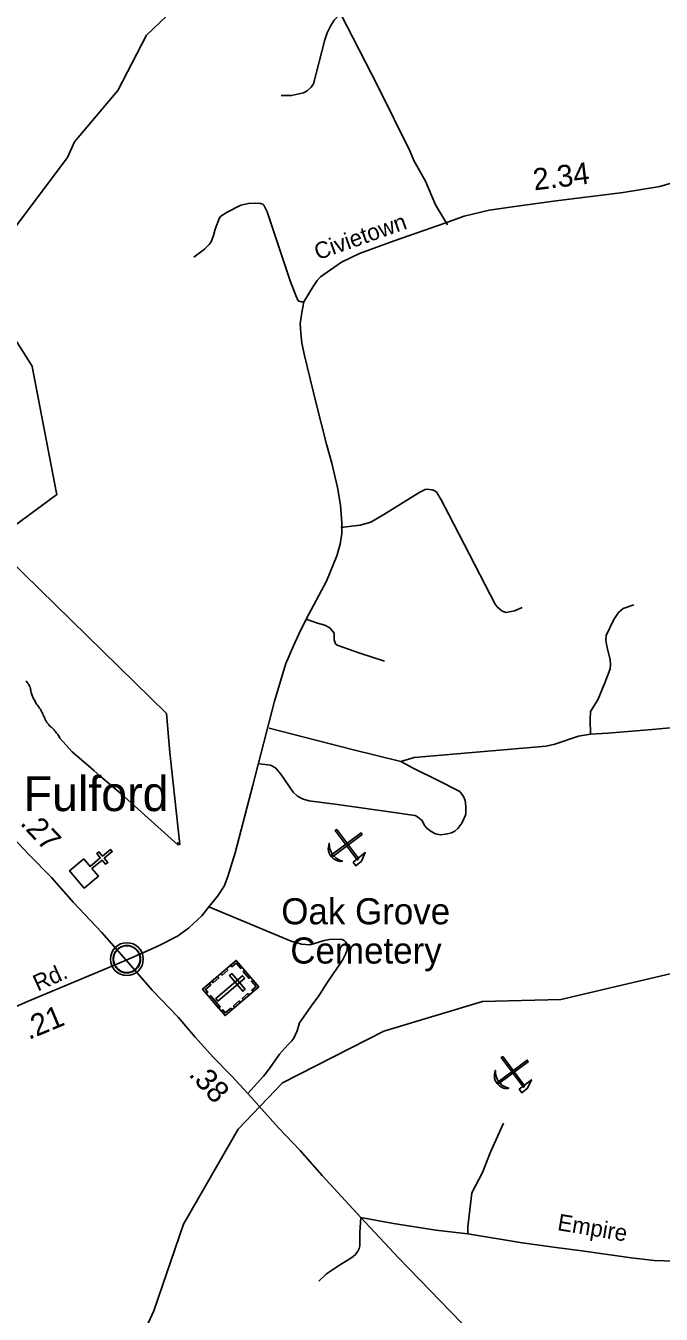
# Model space of a CAD drawing. Extents: x 2104537 to 2336408, y 34176 to 229611.
# Drawn here: x 2202724 to 2206373, y 77773 to 85176 of the extents above; entities that cross this region are included whole.
import ezdxf

# ---------------------------------------------------------------- set-up
doc = ezdxf.new("R2010")
doc.units = 0
for name, color, linetype in [('Exist Boundary Political City Limit New', 7, 'Continuous'), ('Exist Civil Demographics Community CELL', 7, 'Continuous'), ('Exist Civil Demographics Community Label', 7, 'Continuous'), ('Exist Cultural Cemetery CELL', 7, 'Continuous'), ('Exist Cultural Cemetery Label', 7, 'Continuous'), ('Exist Cultural Church CELL', 7, 'Continuous'), ('Exist Geographical Quarry CELL', 7, 'Continuous'), ('Exist Hydrographic Creek Single Shore', 7, 'Continuous'), ('Exist Road Non-System Type 51', 7, 'Continuous'), ('Exist Road Primary NC Attributed', 7, 'Continuous'), ('Exist Road Primary NC Mileage Hundredths English Label', 7, 'Continuous'), ('Exist Road Secondary Mileage Hundredths English Label', 7, 'Continuous'), ('Exist Road Secondary Type 51 Attributed', 7, 'Continuous'), ('Exist Road Secondary Type 51 Label', 7, 'Continuous'), ('Map Preparation Boundary City Limit Buffer Line', 7, 'Continuous')]:
    doc.layers.add(name, color=color, linetype=linetype)

msp = doc.modelspace()

# ---------------------------------------------------------------- linework, layer by layer
at = {"layer": 'Exist Boundary Political City Limit New'}
msp.add_lwpolyline([(2202504.8, 83623.1), (2202760.8, 83220), (2202760.8, 83219.3), (2202898.5, 82500), (2202902.2, 82482.8), (2202527.8, 82207.4), (2203532.2, 81224.5), (2203551.5, 80999.9), (2203608.2, 80471.5), (2203596, 80482), (2203597, 80470.8), (2203597.2, 80469.5), (2203270.8, 80762.2), (2203149.2, 80866.7), (2203114, 80897.2), (2203098.8, 80910.4), (2202990.5, 81004.6), (2202990, 81005.1), (2202920.2, 81082.6), (2202915, 81091.8), (2202907.8, 81104.3), (2202907.2, 81104.7), (2202904.8, 81107.4), (2202902.8, 81109.4), (2202900, 81112.4), (2202897.8, 81115.2), (2202895.5, 81118.1), (2202892.2, 81122.3), (2202889.2, 81126.5), (2202887.2, 81129.3), (2202884.5, 81133.4), (2202881.8, 81136.5), (2202877.8, 81139.7), (2202873.5, 81143.6), (2202870.5, 81146.1), (2202865.5, 81150), (2202862.8, 81151.9), (2202860.5, 81153.8), (2202857.8, 81157.4), (2202856, 81160.1), (2202853.8, 81163.3), (2202851.2, 81166.4), (2202849.5, 81168.6), (2202847.2, 81171.1), (2202845.2, 81173.7), (2202840.8, 81180), (2202838.2, 81183.8), (2202836.5, 81186.7), (2202835.2, 81189.8), (2202834.5, 81191.5), (2202833.8, 81194.6), (2202832.5, 81198.3), (2202828.8, 81205.4), (2202826.2, 81211.3), (2202824, 81215.8), (2202821, 81222.2), (2202819, 81226.8), (2202816.8, 81232), (2202814.5, 81236.3), (2202811, 81243.4), (2202807.5, 81249.5), (2202803, 81255.8), (2202798.8, 81261.6), (2202796.2, 81264.7), (2202790.5, 81272.1), (2202785.8, 81277.5), (2202781.8, 81283.1), (2202778.8, 81290), (2202777.2, 81294.6), (2202774.5, 81300.5), (2202770, 81307), (2202766.5, 81313.4), (2202763.8, 81318.2), (2202761.8, 81324.1), (2202758.5, 81333), (2202756.8, 81339), (2202754.5, 81345.8), (2202753.5, 81352.6), (2202752.8, 81357.1), (2202751.2, 81362.8), (2202750, 81367.6), (2202748.8, 81372.8), (2202746.2, 81379.2), (2202743.2, 81385.5), (2202740.8, 81391), (2202738.2, 81394.8), (2202734.8, 81399.7), (2202731.5, 81403.6), (2202727.8, 81408.3), (2202723.8, 81412.6)], dxfattribs=at)
at = {"layer": 'Exist Civil Demographics Community CELL'}
msp.add_lwpolyline([(2203226.9, 79825.9), (2203227.9, 79831.5), (2203229.6, 79838.1), (2203232.6, 79845.3), (2203235.5, 79851), (2203238.8, 79856.7), (2203242.6, 79861.8), (2203246.5, 79866.2), (2203251.1, 79870.8), (2203256.7, 79875.4), (2203262.1, 79879.1), (2203267, 79881.9), (2203272, 79884.4), (2203277.5, 79886.7), (2203283.1, 79888.5), (2203287.5, 79889.7), (2203292.3, 79890.4), (2203296.4, 79891.1), (2203302.8, 79891.4), (2203307.2, 79891.3), (2203312.9, 79891), (2203317.8, 79890.3), (2203322.7, 79889.3), (2203327.7, 79887.9), (2203332.9, 79886), (2203339.5, 79883), (2203345.8, 79879.5), (2203350.9, 79876), (2203356, 79872), (2203359.3, 79868.8), (2203363.5, 79864.5), (2203367.3, 79859.8), (2203370.4, 79855.2), (2203373.5, 79850.2), (2203376, 79845), (2203378, 79840), (2203379.6, 79835), (2203380.9, 79830.4), (2203381.9, 79824.3), (2203382.6, 79819.6), (2203382.8, 79813.6), (2203382.7, 79807.8), (2203382.1, 79802.2), (2203381.1, 79796.7), (2203379.5, 79790.5), (2203377.6, 79784.7), (2203375.3, 79779.6), (2203372.2, 79773.6), (2203368.9, 79768.3), (2203365.4, 79763.6), (2203361.2, 79758.8), (2203355.9, 79753.9), (2203350.9, 79749.8), (2203345.9, 79746.3), (2203341.6, 79743.8), (2203334.8, 79740.6), (2203327.6, 79737.9), (2203321.7, 79736.4), (2203315.1, 79735.1), (2203310.6, 79734.6), (2203306.1, 79734.4), (2203300.6, 79734.4), (2203296.3, 79734.8), (2203290.6, 79735.5), (2203284.7, 79736.8), (2203280.1, 79738.1), (2203275, 79740), (2203270.4, 79742), (2203266.5, 79744.2), (2203259.6, 79748.3), (2203254.1, 79752.6), (2203249.2, 79757.1), (2203244.7, 79761.9), (2203241.5, 79765.9), (2203238.5, 79770.1), (2203234.4, 79777.2), (2203232.7, 79780.7), (2203231, 79784.7), (2203228.4, 79792.9), (2203226.9, 79800), (2203226.2, 79805.1), (2203225.9, 79811.4), (2203225.8, 79816.1), (2203226.4, 79822.6)], close=True, dxfattribs=at)
for centre, radius in [((2203304.5, 79813.5), 94.3), ((2203304.2, 79813.8), 76.7)]:
    msp.add_circle(centre, radius, dxfattribs=at)
at = {"layer": 'Exist Cultural Cemetery CELL'}
for points in [[(2203932.7, 79806), (2204061.9, 79654.6), (2203868.2, 79489.3), (2203739, 79640.7)], [(2203843.3, 79729.8), (2203876.3, 79757.9), (2203883.7, 79749.2), (2203850.7, 79721.1)], [(2203899.7, 79777.9), (2203907.1, 79769.3), (2203931.6, 79790.2), (2203957.9, 79759.3), (2203966.4, 79766.5), (2203932.7, 79806)], [(2203980.8, 79749.7), (2204014.4, 79710.2), (2204005.7, 79702.8), (2203972.1, 79742.3)], [(2203760.5, 79615.6), (2203769.2, 79623.1), (2203755, 79639.8), (2203785.7, 79666), (2203778.5, 79674.5), (2203739, 79640.8)], [(2203792.2, 79686.2), (2203825.1, 79714.3), (2203832.5, 79705.6), (2203799.6, 79677.5)], [(2203981.2, 79704.1), (2203969, 79718.3), (2203814.8, 79586.6), (2203826.9, 79572.4)], [(2203907.4, 79730.8), (2203893.2, 79718.7), (2203969.6, 79629.1), (2203983.8, 79641.2)], [(2204029, 79626.4), (2204021.6, 79635), (2204046.1, 79655.9), (2204019.8, 79686.8), (2204028.2, 79694), (2204061.9, 79654.5)], [(2203785, 79604.5), (2203840.1, 79539.9), (2203831.4, 79532.5), (2203776.4, 79597.1)], [(2203966, 79587.6), (2203998.9, 79615.7), (2204006.3, 79607.1), (2203973.4, 79579)], [(2203846.7, 79514.5), (2203855.5, 79522), (2203869.7, 79505.2), (2203900.5, 79531.5), (2203907.7, 79523), (2203868.2, 79489.3)], [(2203915.8, 79544.9), (2203948.8, 79573), (2203956.2, 79564.3), (2203923.2, 79536.2)]]:
    msp.add_lwpolyline(points, close=True, dxfattribs=at)
at = {"layer": 'Exist Cultural Church CELL'}
msp.add_lwpolyline([(2203056.6, 80389.4), (2203093.4, 80345.9), (2203151.6, 80395), (2203131, 80419.4), (2203143.2, 80429.7), (2203163.8, 80405.3), (2203209.8, 80444), (2203220.1, 80431.7), (2203174.1, 80393), (2203194.8, 80368.5), (2203182.5, 80358.2), (2203161.9, 80382.7), (2203103.7, 80333.7), (2203140.7, 80289.5), (2203059.3, 80220.9), (2202975.2, 80320.8)], close=True, dxfattribs=at)
at = {"layer": 'Exist Geographical Quarry CELL'}
for points in [[(2204636, 80389.7), (2204627.4, 80383.2), (2204500.6, 80552.6), (2204509.3, 80559)], [(2204544.9, 80376.7), (2204537.2, 80375.6), (2204531.2, 80375.2), (2204521.6, 80376), (2204513.8, 80378.2), (2204502.2, 80383.6), (2204489, 80391.7), (2204478.6, 80401.9), (2204471.1, 80411.3), (2204466.2, 80422.3), (2204462.2, 80435.5), (2204461.1, 80445.1), (2204461.4, 80456.4), (2204463.7, 80468.5), (2204466.8, 80478.9), (2204467.5, 80463.6), (2204468.8, 80453.7), (2204470.7, 80446.2), (2204475.6, 80433.6), (2204480.8, 80422.6), (2204484.9, 80415.3), (2204495.4, 80404), (2204504.4, 80395.2), (2204515.2, 80388), (2204526.3, 80382.6), (2204537.7, 80378.8)], [(2204656.2, 80530.2), (2204649.8, 80538.8), (2204480.4, 80412.1), (2204486.9, 80403.4)], [(2204603.6, 80371.3), (2204619, 80350.3), (2204651.1, 80376.4), (2204673.7, 80425.9)], [(2205610.3, 79224.9), (2205603.8, 79233.5), (2205434.4, 79106.7), (2205440.9, 79098.1)], [(2205590, 79084.3), (2205581.4, 79077.9), (2205454.7, 79247.2), (2205463.3, 79253.7)], [(2205498.9, 79071.3), (2205491.2, 79070.3), (2205485.2, 79069.8), (2205475.6, 79070.6), (2205467.8, 79072.8), (2205456.2, 79078.3), (2205443.1, 79086.4), (2205432.6, 79096.5), (2205425.1, 79106), (2205420.2, 79116.9), (2205416.2, 79130.2), (2205415.1, 79139.8), (2205415.4, 79151.1), (2205417.7, 79163.2), (2205420.8, 79173.5), (2205421.6, 79158.3), (2205422.8, 79148.4), (2205424.7, 79140.8), (2205429.7, 79128.2), (2205434.8, 79117.3), (2205438.9, 79109.9), (2205449.4, 79098.7), (2205458.4, 79089.8), (2205469.2, 79082.6), (2205480.3, 79077.2), (2205491.7, 79073.5)], [(2205557.7, 79066), (2205573, 79044.9), (2205605.1, 79071), (2205627.7, 79120.5)]]:
    msp.add_lwpolyline(points, close=True, dxfattribs=at)
at = {"layer": 'Exist Hydrographic Creek Single Shore'}
for points in [[(2202533.7, 83849.6), (2202962.7, 84418.8), (2203003.7, 84509.8), (2203251.8, 84803.6), (2203416.9, 85121.9), (2203532.7, 85231.2)], [(2203219.8, 77271.7), (2203458.9, 77792), (2203629.7, 78290.6), (2203942.9, 78835.7), (2204198.8, 79103.1), (2204780.9, 79400.3), (2205345.8, 79569.8), (2205795.9, 79580.8), (2206594, 79768.8)]]:
    msp.add_lwpolyline(points, dxfattribs=at)
at = {"layer": 'Exist Road Non-System Type 51'}
for points in [[(2204531, 85247), (2204495.5, 85208.7), (2204473.8, 85174.3), (2204454.4, 85136.3), (2204440.8, 85095.9), (2204376.6, 84843.5), (2204362.4, 84822.8), (2204339.7, 84801.9), (2204318.8, 84790.5), (2204248.9, 84775.5), (2204190.9, 84774.6)], [(2204531, 85247), (2204746.6, 84825.9), (2204929.1, 84458.2), (2204952, 84402.7), (2205019.6, 84283.2), (2205077.4, 84148.3), (2205145, 84033.1)], [(2206772.1, 84586), (2206951.8, 84006.5), (2207097.7, 83560.1), (2207153.7, 83398.9), (2207287.5, 82972.5), (2207331.3, 82825.3), (2207527.2, 82217.9), (2207572.2, 82101.5), (2207584, 81983.2), (2207584.2, 81909), (2207571.8, 81738.3), (2207552, 81565.8), (2207536, 81383.7), (2207520.2, 81243.6), (2207334.5, 81223.3), (2207158.3, 81207), (2206980.6, 81194.7), (2206321.3, 81132.2), (2206067.2, 81110.9), (2205967.4, 81105.6)], [(2204320.5, 83590.1), (2204304.8, 83590), (2204288.5, 83595.9), (2204274, 83625.7), (2204242.8, 83711.3), (2204110.4, 84107.2), (2204091.1, 84145.3), (2204084.3, 84150.7), (2204071, 84154.9), (2204043.1, 84156.8), (2204003, 84154.3), (2203959.2, 84145.6), (2203879.7, 84104.8), (2203844.5, 84081.5), (2203836.1, 84072.2), (2203810.9, 84007.7), (2203801.3, 83971.5), (2203787.9, 83935.6), (2203776.1, 83919.5), (2203750.3, 83893.1), (2203689, 83846.4)], [(2205573.7, 81834.6), (2205530.3, 81813.8), (2205481.9, 81805.9), (2205458.8, 81812.6), (2205431.7, 81836.7), (2205419.5, 81852.4), (2205152.6, 82369), (2205109.6, 82452.5), (2205083.8, 82495), (2205072.8, 82504.1), (2205056.9, 82510.6), (2205029.1, 82513.8), (2205016.9, 82511.4), (2204987.1, 82496.9), (2204780.5, 82368.3), (2204704.6, 82324.5), (2204643.5, 82306.3), (2204533.7, 82293)], [(2206215.7, 81848.8), (2206153.9, 81828), (2206126.6, 81805.3), (2206100.9, 81765.4), (2206056.1, 81672.5), (2206054.6, 81646.6), (2206060.8, 81610.7), (2206080, 81532.9), (2206082.1, 81506.9), (2206080, 81481.1), (2206049.5, 81400.6), (2206009, 81304), (2205966, 81236.5), (2205964.4, 81189.3), (2205967.4, 81105.6)], [(2204783.6, 81526.1), (2204643.1, 81570.5), (2204512.8, 81617.9), (2204502.4, 81625.7), (2204494.7, 81648.5), (2204494.1, 81686.2), (2204469.1, 81717.2), (2204440.8, 81731.8), (2204398.7, 81743.2), (2204334.5, 81766.4)], [(2204877.2, 80949.5), (2204598.3, 81017.9), (2204120.7, 81139.6)], [(2205967.4, 81105.6), (2205897.7, 81094.8), (2205762.3, 81048.9), (2205712.5, 81037.7), (2204955, 80972.6), (2204877.2, 80949.5)], [(2204877.2, 80949.5), (2204947.6, 80910.1), (2205092.9, 80840.3), (2205217.3, 80775.6), (2205238.1, 80748), (2205246.5, 80724.2), (2205250.8, 80690.3), (2205251, 80654.2), (2205248.8, 80640.8), (2205227.9, 80593.7), (2205204.3, 80563.6), (2205188.6, 80547.8), (2205168.8, 80539), (2205144.7, 80532.9), (2205106.2, 80528.1), (2205076.8, 80533.6), (2205051.8, 80546.2), (2205026.6, 80566), (2205013.7, 80580.7), (2204999.9, 80610.8), (2204968.5, 80635.1), (2204957.4, 80638.6), (2204825, 80658.5), (2204500.4, 80704.5), (2204350.2, 80722.5), (2204312, 80734), (2204283.8, 80749.7), (2204259.3, 80773.4), (2204188.1, 80876.5), (2204157.6, 80912.2), (2204129.4, 80927.5), (2204065.2, 80935)], [(2203774.1, 80113.2), (2204248.7, 79917), (2204307.4, 79898.8), (2204354.6, 79896.3), (2204376.9, 79900.8), (2204436.7, 79919.6), (2204468.6, 79926.2), (2204524.5, 79928.8), (2204541.5, 79926.1), (2204552.5, 79921), (2204560.6, 79913.3), (2204566.6, 79900.7), (2204570.1, 79879.7), (2204569.5, 79865.2), (2204561.6, 79845.4), (2204542.1, 79807), (2204452, 79675.9), (2204402.9, 79597.1), (2204371.3, 79556.7), (2204296, 79446.6), (2204281.4, 79401.7), (2204262.2, 79358.7), (2204252, 79343.2), (2204228.6, 79321), (2204181, 79268.1), (2204124.3, 79185.5), (2204098.4, 79153.1)], [(2204098.4, 79153.1), (2204088.7, 79140.9), (2203998.2, 79040.7)], [(2205466.6, 78871.6), (2205391.2, 78700.5), (2205346.7, 78587.8), (2205284.7, 78469.9), (2205262.6, 78275.1), (2205263.1, 78235.1)], [(2204406.5, 77963.9), (2204449.9, 78004.4), (2204531.4, 78059.6), (2204584.8, 78090.4), (2204603.1, 78104.1), (2204616.5, 78116.7), (2204630.3, 78134.8), (2204638.4, 78150.4), (2204642, 78165.1), (2204642.9, 78242.8), (2204647.8, 78329)]]:
    msp.add_lwpolyline(points, dxfattribs=at)
at = {"layer": 'Exist Road Primary NC Attributed'}
for points in [[(2203300, 79807.4), (2203159.5, 79969.2), (2202997.4, 80139), (2202871.6, 80283.2), (2202741.9, 80413.9), (2202595.6, 80569.6), (2202439.3, 80749.8), (2202339.4, 80858)], [(2204647.8, 78329), (2204426.4, 78570.1), (2204341.5, 78665.9), (2204298.6, 78714.3), (2204174.8, 78844.7), (2203998.2, 79040.7), (2203906.9, 79141.5), (2203898, 79150.5), (2203801.4, 79247.9), (2203695.7, 79364.7), (2203598.5, 79479.1), (2203450.3, 79635.2), (2203300, 79807.4)], [(2209055.5, 73978.4), (2209037.8, 74012.2), (2208614.2, 74282.8), (2208495.2, 74369.1), (2208293.4, 74488.5), (2208051.3, 74643.4), (2207851.6, 74782.7), (2207754.6, 74855.5), (2207669.3, 74924.4), (2207629, 74961.9), (2207423.6, 75199.1), (2206686.2, 76069.6), (2206439.8, 76378.5), (2206015.2, 76882.7), (2205901.3, 77001.4), (2205643.9, 77280), (2205398.3, 77538.9), (2205284.5, 77661.5), (2204864.8, 78097.8), (2204647.8, 78329)]]:
    msp.add_lwpolyline(points, dxfattribs=at)
at = {"layer": 'Exist Road Secondary Type 51 Attributed'}
for points in [[(2206443.3, 84275.2), (2206364.2, 84252.6), (2206154.1, 84218.7), (2205754, 84169), (2205519.1, 84135.1), (2205385.8, 84117), (2205241.2, 84083.1), (2205130.5, 84042.4), (2204839.1, 83940.7), (2204640.3, 83868.4), (2204536.4, 83818.7), (2204492, 83786.6), (2204415.5, 83733.9), (2204396.7, 83713.3), (2204373.4, 83678.9), (2204320.5, 83590.1), (2204308.2, 83529), (2204300.4, 83464.2), (2204303, 83412.3), (2204309.7, 83352.1), (2204324.4, 83282.3), (2204390.1, 83013), (2204451.4, 82772), (2204482.2, 82663.8), (2204513.8, 82523.6), (2204531.9, 82421.9), (2204538.6, 82320.2), (2204538.6, 82259.2), (2204529.6, 82198.2), (2204509.3, 82130.4), (2204450.5, 81985.7), (2204334.5, 81766.4), (2204291.5, 81679.9), (2204260.8, 81612.8), (2204217.8, 81511.1), (2204152.3, 81296.4), (2204028.1, 80812.8), (2203926.4, 80424), (2203883.5, 80288.4), (2203862.4, 80233.2), (2203827.2, 80177.8), (2203774.1, 80113.2), (2203734.7, 80062.4), (2203687, 80018.1), (2203657.6, 79990.3), (2203594.3, 79945.1), (2203485.5, 79890.1), (2203409.1, 79855), (2203300, 79807.4)], [(2203300, 79807.4), (2203190.6, 79761.9), (2202732.9, 79570.8), (2202463.6, 79451.9), (2202380.5, 79416.2), (2202291.8, 79366.1)], [(2206450.2, 78077), (2206332.7, 78081.5), (2206199.4, 78097.4), (2205903.9, 78139.7), (2205782.2, 78153.9), (2205573.8, 78182.9), (2205263.1, 78235.1), (2205078.8, 78256.7), (2204836.4, 78293.5), (2204647.8, 78329)]]:
    msp.add_lwpolyline(points, dxfattribs=at)
at = {"layer": 'Map Preparation Boundary City Limit Buffer Line'}
msp.add_lwpolyline([(2202504.8, 83623.1), (2202760.8, 83220), (2202760.8, 83219.3), (2202898.5, 82500), (2202902.2, 82482.8), (2202527.8, 82207.4), (2203532.2, 81224.5), (2203551.5, 80999.9), (2203608.2, 80471.5), (2203596, 80482), (2203597, 80470.8), (2203597.2, 80469.5), (2203270.8, 80762.2), (2203149.2, 80866.7), (2203114, 80897.2), (2203098.8, 80910.4), (2202990.5, 81004.6), (2202990, 81005.1), (2202920.2, 81082.6), (2202915, 81091.8), (2202907.8, 81104.3), (2202907.2, 81104.7), (2202904.8, 81107.4), (2202902.8, 81109.4), (2202900, 81112.4), (2202897.8, 81115.2), (2202895.5, 81118.1), (2202892.2, 81122.3), (2202889.2, 81126.5), (2202887.2, 81129.3), (2202884.5, 81133.4), (2202881.8, 81136.5), (2202877.8, 81139.7), (2202873.5, 81143.6), (2202870.5, 81146.1), (2202865.5, 81150), (2202862.8, 81151.9), (2202860.5, 81153.8), (2202857.8, 81157.4), (2202856, 81160.1), (2202853.8, 81163.3), (2202851.2, 81166.4), (2202849.5, 81168.6), (2202847.2, 81171.1), (2202845.2, 81173.7), (2202840.8, 81180), (2202838.2, 81183.8), (2202836.5, 81186.7), (2202835.2, 81189.8), (2202834.5, 81191.5), (2202833.8, 81194.6), (2202832.5, 81198.3), (2202828.8, 81205.4), (2202826.2, 81211.3), (2202824, 81215.8), (2202821, 81222.2), (2202819, 81226.8), (2202816.8, 81232), (2202814.5, 81236.3), (2202811, 81243.4), (2202807.5, 81249.5), (2202803, 81255.8), (2202798.8, 81261.6), (2202796.2, 81264.7), (2202790.5, 81272.1), (2202785.8, 81277.5), (2202781.8, 81283.1), (2202778.8, 81290), (2202777.2, 81294.6), (2202774.5, 81300.5), (2202770, 81307), (2202766.5, 81313.4), (2202763.8, 81318.2), (2202761.8, 81324.1), (2202758.5, 81333), (2202756.8, 81339), (2202754.5, 81345.8), (2202753.5, 81352.6), (2202752.8, 81357.1), (2202751.2, 81362.8), (2202750, 81367.6), (2202748.8, 81372.8), (2202746.2, 81379.2), (2202743.2, 81385.5), (2202740.8, 81391), (2202738.2, 81394.8), (2202734.8, 81399.7), (2202731.5, 81403.6), (2202727.8, 81408.3), (2202723.8, 81412.6)], dxfattribs=at)

# ---------------------------------------------------------------- texts
at = {"layer": 'Exist Civil Demographics Community Label'}
msp.add_text('Fulford', height=200, dxfattribs=at).set_placement((2202711.3, 80664))
at = {"layer": 'Exist Cultural Cemetery Label'}
for s, p in [('Oak Grove', (2204191.1, 80013.3)), ('Cemetery', (2204243, 79787.9))]:
    msp.add_text(s, height=150, dxfattribs=at).set_placement(p)
at = {"layer": 'Exist Road Primary NC Mileage Hundredths English Label'}
for s, rotation, p in [('.27', 313.2103, (2202686.4, 80591.2)), ('.38', 312.13478, (2203654.8, 79148.1))]:
    msp.add_text(s, height=125, rotation=rotation, dxfattribs=at).set_placement(p)
at = {"layer": 'Exist Road Secondary Mileage Hundredths English Label'}
for s, rotation, p in [('2.34', 7.08399, (2205643.9, 84229.8)), ('.21', 22.67174, (2202741.1, 79348.3))]:
    msp.add_text(s, height=125, rotation=rotation, dxfattribs=at).set_placement(p)
at = {"layer": 'Exist Road Secondary Type 51 Label'}
for s, rotation, p in [('Civietown', 19.42248, (2204400.5, 83828.7)), ('Rd.', 24.49502, (2202792.7, 79626.2)), ('Empire', 350.47881, (2205772.6, 78257))]:
    msp.add_text(s, height=95, rotation=rotation, dxfattribs=at).set_placement(p)

doc.saveas('drawing.dxf')
